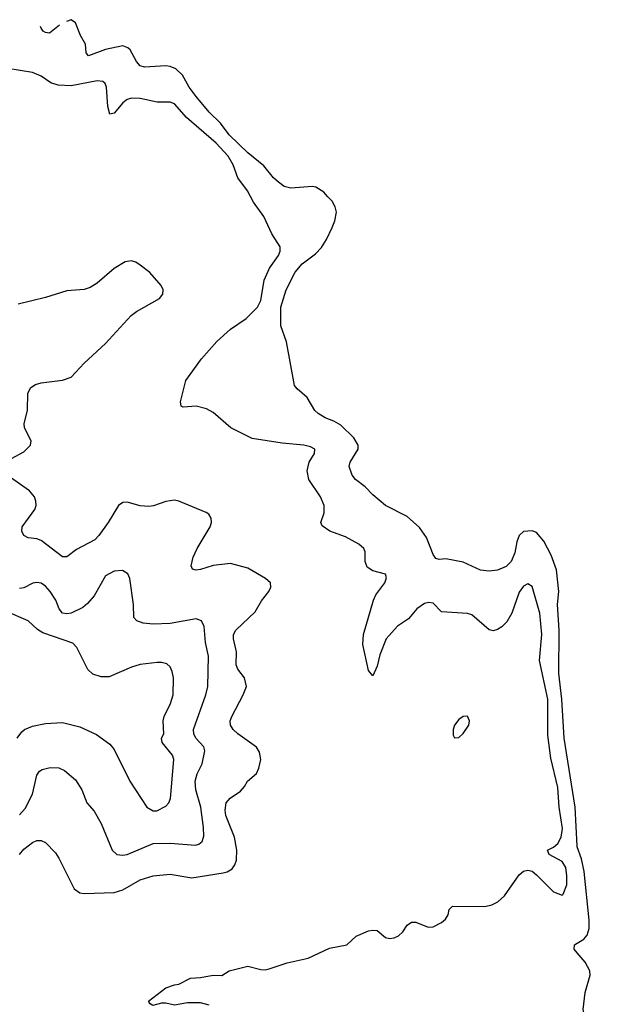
# Model space of a CAD drawing. Header units: inches. Extents: x 1649636 to 1815363, y 506543 to 641975.
# Tile 572 of 656: x 1797411 to 1800181, y 540754 to 545324. Entities that reach past the tile are written whole.
import ezdxf

# ---------------------------------------------------------------- set-up
doc = ezdxf.new("R2010")
doc.units = ezdxf.units.IN
doc.header["$MEASUREMENT"] = 0
doc.layers.add('B7594', color=7, linetype='Continuous')
doc.layers.add('B8504', color=7, linetype='Continuous')

msp = doc.modelspace()

# ---------------------------------------------------------------- linework, layer by layer
at = {"layer": 'B7594', "color": 5}
for points, elevation in [([(1797595.7, 545297.8), (1797550, 545260.9), (1797530, 545263.6), (1797519.3, 545270), (1797510, 545284), (1797507.6, 545292.7)], 460), ([(1800000, 541486), (1799998.6, 541490), (1799990.6, 541670), (1799939, 541990), (1799928.1, 542170), (1799914.1, 542290), (1799915.5, 542490), (1799907.7, 542610), (1799913.6, 542670), (1799904, 542770), (1799879.2, 542839.2), (1799844.5, 542904.5), (1799810, 542943.2), (1799790, 542951.4), (1799750, 542947.9), (1799730.1, 542929.9), (1799718.6, 542901.4), (1799709.5, 542850), (1799692.1, 542810), (1799670, 542786.3), (1799630, 542768.6), (1799590, 542765.1), (1799550, 542768.4), (1799470, 542805.8), (1799390, 542821.3), (1799358.6, 542818.6), (1799343.6, 542823.6), (1799330, 542842), (1799300.1, 542920.1), (1799266.6, 542966.6), (1799210, 543017.6), (1799109.2, 543070), (1799050, 543119.3), (1799015.4, 543155.4), (1798970, 543189.4), (1798954.5, 543210), (1798941.3, 543250), (1798945.1, 543270), (1798983.1, 543330), (1798982.4, 543350), (1798962.6, 543382.6), (1798902.4, 543442.4), (1798870, 543460.9), (1798830, 543475.4), (1798796.6, 543496.6), (1798782, 543510), (1798746, 543570), (1798699, 543610), (1798686.8, 543626.8), (1798649.3, 543829.3), (1798623.3, 543903.3), (1798623.5, 543990), (1798647.5, 544070), (1798690, 544151.5), (1798722.7, 544190), (1798783.6, 544236.4), (1798812.9, 544267.1), (1798836.1, 544303.9), (1798861.4, 544358.6), (1798874.5, 544390), (1798881.2, 544430), (1798875.9, 544455.9), (1798861.3, 544481.3), (1798842.4, 544502.4), (1798822.7, 544522.7), (1798785.9, 544545.9), (1798769.7, 544549.7), (1798670, 544542), (1798639, 544550), (1798613.2, 544570), (1798589.4, 544590), (1798544.9, 544644.9), (1798470, 544705.1), (1798383.2, 544790), (1798343.1, 544843.1), (1798290, 544894.2), (1798230, 544967.1), (1798197.9, 545010), (1798166.4, 545066.4), (1798135.5, 545095.5), (1798110, 545106.6), (1798090, 545108.9), (1797990, 545103.4), (1797970, 545108.9), (1797953.1, 545130), (1797924.4, 545184.4), (1797913.4, 545193.4), (1797890, 545201.7), (1797810, 545185.7), (1797730, 545155.3), (1797719, 545170), (1797716, 545210), (1797692.7, 545250), (1797669.5, 545309.5), (1797650, 545323.7), (1797628.3, 545315.9)], 460), ([(1798290, 540749.8), (1798250, 540761), (1798190, 540760.9), (1798130, 540751.1), (1798090, 540760.5), (1798070, 540759.6), (1798029.5, 540749.5), (1798016.4, 540756.4), (1798009.3, 540769.3), (1798090, 540830.4), (1798130, 540845.5), (1798150, 540848), (1798204.2, 540875.8), (1798250, 540878.7), (1798310, 540890.4), (1798350, 540888.2), (1798384, 540910), (1798470, 540931.7), (1798530, 540916), (1798550, 540914.6), (1798570, 540919.6), (1798652.3, 540947.7), (1798750, 540968.8), (1798850, 541014.9), (1798929.3, 541030.7), (1798973.2, 541070), (1799030, 541095.8), (1799050, 541099.3), (1799070, 541096.3), (1799110, 541064.9), (1799130, 541059.3), (1799150, 541062.4), (1799170, 541072.2), (1799190, 541090.4), (1799210, 541121.6), (1799230, 541136), (1799250, 541135.6), (1799307.5, 541112.5), (1799330, 541113.7), (1799370, 541134.6), (1799388, 541150), (1799400.4, 541170), (1799405.5, 541194.5), (1799421.2, 541210), (1799570, 541208.4), (1799603.5, 541216.5), (1799630.6, 541229.4), (1799661.4, 541258.6), (1799730, 541355.3), (1799750, 541372.2), (1799770, 541377.6), (1799790, 541372.4), (1799810, 541355.8), (1799890, 541276.4), (1799930, 541260.7), (1799934.9, 541265.1), (1799950.6, 541309.4), (1799951.9, 541350), (1799946, 541390), (1799930, 541416.8), (1799869, 541450), (1799861.2, 541470), (1799890, 541483.6), (1799910, 541500.7), (1799925, 541530), (1799930.7, 541570), (1799916.2, 541670), (1799910, 541761.2), (1799876.7, 541896.7), (1799863, 542003), (1799863, 542170), (1799824.9, 542350), (1799835.8, 542470), (1799826.7, 542570), (1799790, 542692.7), (1799770, 542705.1), (1799750, 542694.7), (1799730, 542667), (1799695.5, 542570), (1799672.3, 542530), (1799650, 542506.6), (1799630, 542493.8), (1799610, 542488), (1799590, 542492.4), (1799510, 542561.7), (1799490, 542568.5), (1799370, 542575.6), (1799330, 542615.8), (1799310, 542619.4), (1799290, 542614.4), (1799255.6, 542590), (1799216.4, 542543.6), (1799165.8, 542510), (1799113, 542450), (1799083.6, 542376.4), (1799070, 542324), (1799050, 542279), (1799030, 542304), (1799004.3, 542424.3), (1799007.5, 542470), (1799054, 542630), (1799065, 542655), (1799106.3, 542710), (1799114, 542734), (1799109, 542750), (1799050, 542765.6), (1799023.5, 542783.5), (1799014.7, 542810), (1799014.3, 542854.3), (1799008.3, 542870), (1798985.7, 542890), (1798924.1, 542924.1), (1798851.6, 542950), (1798815.5, 542975.5), (1798809.7, 542990), (1798824.4, 543035.6), (1798824, 543070), (1798808.2, 543110), (1798753.6, 543190), (1798745.2, 543230), (1798754.3, 543270), (1798779.8, 543310), (1798781.3, 543330), (1798761.4, 543341.4), (1798729.9, 543349.9), (1798630, 543358.3), (1798490, 543379.9), (1798390.6, 543430), (1798310, 543501.6), (1798278.4, 543518.4), (1798230, 543530.7), (1798170, 543525.7), (1798160.9, 543530), (1798157.7, 543550), (1798182.6, 543650), (1798255.3, 543750), (1798325.8, 543830), (1798390, 543888.3), (1798462.5, 543937.5), (1798515.5, 543990), (1798530, 544020.4), (1798545.3, 544114.7), (1798570.5, 544170), (1798612.8, 544230), (1798620.7, 544250), (1798621, 544270), (1798581.3, 544330), (1798544.7, 544410), (1798496.2, 544476.2), (1798468.7, 544530), (1798423.6, 544590), (1798402.3, 544650), (1798378.7, 544690), (1798322.8, 544750), (1798185.5, 544870), (1798130, 544932.8), (1798110, 544940.3), (1798050, 544940.3), (1797970, 544958), (1797930, 544960.3), (1797910, 544953.1), (1797890, 544937.6), (1797850, 544889.6), (1797830, 544885.2), (1797820.4, 544920.4), (1797814, 545010), (1797807.6, 545027.6), (1797796.5, 545036.5), (1797770, 545040.5), (1797650, 545016.7), (1797590, 545019.9), (1797555.5, 545030), (1797510, 545062), (1797470, 545079.1), (1797356.5, 545096.5)], 480), ([(1797373, 543287), (1797430, 543318), (1797460.5, 543350), (1797464.2, 543370), (1797434, 543430), (1797432.1, 543450), (1797447.3, 543510), (1797448.4, 543590), (1797463.4, 543616.6), (1797483.6, 543630), (1797510, 543638.3), (1797610, 543651.1), (1797650, 543664.4), (1797709.9, 543730.1), (1797810, 543821.8), (1797929.2, 543950.8), (1797952.8, 543970), (1798059.6, 544030), (1798075.8, 544050), (1798077.4, 544070), (1798067.6, 544090), (1798015.1, 544150), (1797970, 544185.1), (1797950, 544198.3), (1797930, 544204), (1797900.7, 544199.3), (1797850, 544169.7), (1797770, 544100.5), (1797738.6, 544081.4), (1797710, 544071.1), (1797630, 544065.6), (1797530, 544035), (1797403.7, 544003.7)], 520), ([(1797410, 541450.4), (1797430, 541474.6), (1797470, 541504.9), (1797490, 541514.4), (1797510, 541514.9), (1797530, 541504.9), (1797576.7, 541456.7), (1797593, 541433), (1797663.1, 541290), (1797690, 541271.5), (1797710, 541268.1), (1797850, 541273), (1797890, 541286), (1797970, 541332.5), (1798030, 541350.9), (1798110, 541358.5), (1798210, 541341.5), (1798355, 541365), (1798374.5, 541370), (1798396.9, 541383.1), (1798410, 541401.6), (1798416.9, 541423.1), (1798418.6, 541470), (1798408.1, 541530), (1798367.9, 541630), (1798365, 541655), (1798369.8, 541690), (1798388.9, 541711.1), (1798436.4, 541743.6), (1798455.2, 541764.8), (1798468, 541790), (1798510, 541826), (1798521.5, 541850), (1798531.3, 541890), (1798524.7, 541924.7), (1798510, 541948.4), (1798423.1, 542010), (1798402.2, 542030), (1798389.8, 542050), (1798388.7, 542070), (1798395.6, 542090), (1798448.9, 542190), (1798463.8, 542230), (1798454, 542270), (1798424.5, 542310), (1798415.3, 542330), (1798417.7, 542390), (1798403.4, 542450), (1798403.2, 542470), (1798414.5, 542490), (1798504.4, 542575.6), (1798533.8, 542626.2), (1798567.4, 542670), (1798577.4, 542690), (1798575.1, 542710), (1798551.6, 542730), (1798470, 542778), (1798390, 542800.7), (1798310, 542790.7), (1798250, 542772.2), (1798229.7, 542769.7), (1798213.8, 542773.8), (1798206.6, 542790), (1798216.8, 542830), (1798235.3, 542870), (1798295.3, 542970), (1798301.7, 542990), (1798300.5, 543010), (1798288.5, 543028.5), (1798276.1, 543036.1), (1798150, 543089.7), (1798130, 543094.3), (1798090, 543088.5), (1798031.7, 543068.3), (1798010, 543065.3), (1797970, 543068), (1797910, 543084.5), (1797890, 543083.1), (1797869.1, 543070), (1797822.3, 542990), (1797778.8, 542930), (1797759.1, 542910), (1797674.3, 542865.7), (1797630, 542831.3), (1797610, 542831), (1797510, 542906.4), (1797490, 542914.2), (1797450, 542918.9), (1797429.6, 542930), (1797421.6, 542950), (1797423, 542970), (1797481.5, 543050), (1797487.6, 543070), (1797486.4, 543090), (1797479.3, 543110), (1797456.7, 543136.7), (1797353.3, 543210)], 520), ([(1797410, 541633), (1797436.2, 541663.8), (1797470.5, 541730), (1797490, 541818), (1797502.9, 541837.1), (1797515.7, 541844.3), (1797552.9, 541852.9), (1797592.5, 541852.5), (1797619, 541839), (1797670, 541796.5), (1797700.2, 541750), (1797722.8, 541690), (1797756.5, 541650), (1797790, 541593), (1797840.7, 541470), (1797862.4, 541450), (1797890, 541446), (1797910, 541450.2), (1798030, 541500.2), (1798110, 541502.9), (1798226.5, 541493.5), (1798242.2, 541497.8), (1798257.4, 541510), (1798266, 541534), (1798264.7, 541575.3), (1798251.5, 541670), (1798228.9, 541750), (1798226.2, 541790), (1798235.3, 541824.7), (1798257.8, 541870), (1798271.1, 541930), (1798266.2, 541950), (1798228.5, 541990), (1798219.9, 542010), (1798218.3, 542030), (1798274.9, 542190), (1798284.1, 542230), (1798287.1, 542370), (1798273.5, 542433.5), (1798267.3, 542507.3), (1798254.7, 542534.7), (1798230, 542543), (1798110, 542522), (1798030, 542517.8), (1797983.6, 542523.6), (1797954.6, 542534.6), (1797940.5, 542550), (1797939.2, 542610), (1797922.4, 542730), (1797912.5, 542752.5), (1797887.6, 542767.6), (1797850, 542765.1), (1797810, 542743.6), (1797756.5, 542650), (1797726.1, 542613.9), (1797704.1, 542595.9), (1797650, 542569.1), (1797630, 542566), (1797610, 542569.8), (1797594.8, 542590), (1797578.1, 542630), (1797551.8, 542670), (1797530, 542695.5), (1797510, 542708.9), (1797490, 542712.5), (1797471.7, 542708.3), (1797430, 542687), (1797410, 542684.1)], 540), ([(1797399.8, 541990), (1797421.2, 542018.8), (1797433, 542030), (1797470, 542045.6), (1797530, 542057.1), (1797610, 542061.6), (1797690, 542041.6), (1797767.3, 542007.3), (1797830, 541961.3), (1797850, 541936.4), (1797922.4, 541790), (1798001.6, 541670), (1798030, 541652.3), (1798047.6, 541652.4), (1798090, 541673.7), (1798104, 541690), (1798111.7, 541710), (1798126.6, 541890), (1798121.1, 541910), (1798072.2, 541970), (1798069.8, 541990), (1798079.8, 542010), (1798076.8, 542070), (1798081.4, 542090), (1798110.6, 542150), (1798124, 542190), (1798124.5, 542270), (1798119.4, 542299.4), (1798110, 542320.7), (1798094, 542334), (1798070, 542341), (1798050, 542340.4), (1797970, 542330.8), (1797930, 542319.2), (1797826.1, 542273.9), (1797790, 542274.5), (1797750, 542286.9), (1797728, 542308), (1797676.8, 542410), (1797657.4, 542430), (1797518, 542478), (1797493.1, 542493.1), (1797450, 542534.5), (1797350, 542576.8)], 560), ([(1800000, 540992.7), (1799985.2, 541010), (1799987.6, 541030), (1800000, 541037.9)], 460)]:
    msp.add_lwpolyline(points, dxfattribs=dict(at, elevation=elevation))
at = {"layer": 'B7594', "color": 5, "elevation": 520}
msp.add_lwpolyline([(1799490, 542091.6), (1799470, 542089.5), (1799450, 542075.6), (1799430, 542049.2), (1799423.1, 542030), (1799423.4, 542003.4), (1799430, 541990.8), (1799450, 541993), (1799470, 542010.5), (1799496.3, 542050), (1799499.6, 542070)], close=True, dxfattribs=at)
at = {"layer": 'B8504', "color": 5, "elevation": 460}
for points in [[(1800000, 541037.9), (1800030, 541056.9), (1800045.1, 541074.9), (1800054.4, 541105.6), (1800054.6, 541145.4), (1800031.5, 541371.5), (1800019.3, 541430), (1800000, 541486)], [(1800181.1, 540000), (1800174.4, 540030), (1800145.9, 540290), (1800143.6, 540350), (1800149.2, 540449.2), (1800143.6, 540490), (1800114.6, 540574.6), (1800073.7, 540653.7), (1800032, 540710), (1800026.4, 540730), (1800036.5, 540810), (1800059.2, 540890), (1800058, 540910), (1800036.5, 540950), (1800000, 540992.7)]]:
    msp.add_lwpolyline(points, dxfattribs=at)

doc.saveas('drawing.dxf')
